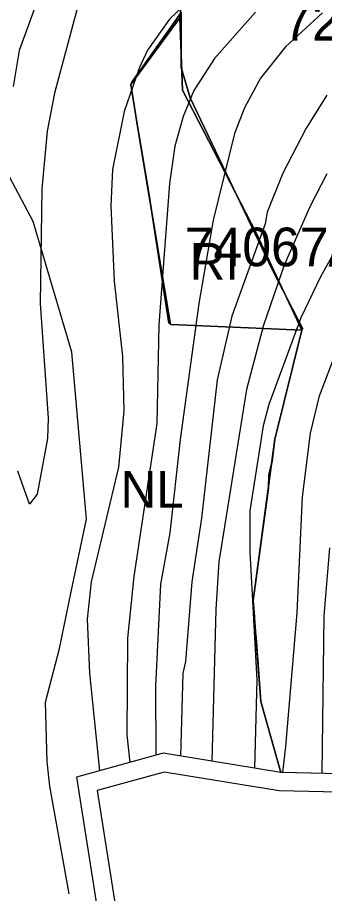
# Model space of a CAD drawing. Extents: x -758499 to -754160, y -1175205 to -1172032.
# Drawn here: x -755791.5 to -755708.2, y -1175015.1 to -1174777.2 of the extents above; entities that cross this region are included whole.
import ezdxf

# ---------------------------------------------------------------- set-up
doc = ezdxf.new("R2010")
doc.units = 0
for name, color, linetype in [('A041_BPEJ_p', 7, 'Continuous'), ('A053_ZvlPovoden_p', 7, 'Continuous'), ('HRANICE zastavěného území', 7, 'Continuous'), ('HRANICE zastavěného území - podbarvení', 7, 'Continuous'), ('HRANICE změn v krajině', 7, 'Continuous'), ('HRANICE řešeného území', 7, 'Continuous'), ('indexy RZV_TYP_1', 7, 'Continuous'), ('NÁVRH NSf smíšené nezast-území-farmový chov', 7, 'Continuous'), ('PLOCHY NL lesní', 7, 'Continuous'), ('PLOCHY RI rekreace-stavby pro rodinnou rekreaci', 7, 'Continuous'), ('PLOCHY VV vodní a vodohospodářské', 7, 'Continuous'), ('vrstevnice', 7, 'Continuous'), ('ÚSES LBC jako součást RBK', 7, 'Continuous')]:
    doc.layers.add(name, color=color, linetype=linetype)

msp = doc.modelspace()

# ---------------------------------------------------------------- linework, layer by layer
at = {"layer": 'A041_BPEJ_p'}
for p, q in [((-755760.53, -1174794.74), (-755747.33, -1174776.11)), ((-755747.33, -1174776.11), (-755760.53, -1174794.74)), ((-755747.07, -1174775.74), (-755747.07, -1174790.78)), ((-755747.07, -1174790.78), (-755747.07, -1174775.74)), ((-755747.07, -1174790.78), (-755744.69, -1174798.96)), ((-755744.69, -1174798.96), (-755747.07, -1174790.78)), ((-755760.79, -1174795.34), (-755760.5, -1174794.94)), ((-755760.5, -1174794.94), (-755760.79, -1174795.34)), ((-755759.1, -1174805.59), (-755760.79, -1174795.34)), ((-755760.79, -1174795.34), (-755759.1, -1174805.59)), ((-755760.5, -1174794.94), (-755760.53, -1174794.74)), ((-755760.53, -1174794.74), (-755760.5, -1174794.94)), ((-755744.69, -1174798.96), (-755722.26, -1174845.94)), ((-755722.26, -1174845.94), (-755744.69, -1174798.96)), ((-755755.82, -1174825.44), (-755759.1, -1174805.59)), ((-755759.1, -1174805.59), (-755755.82, -1174825.44)), ((-755750.5, -1174860.2), (-755755.82, -1174825.44)), ((-755755.82, -1174825.44), (-755750.5, -1174860.2)), ((-755722.26, -1174845.94), (-755714.07, -1174861.78)), ((-755714.07, -1174861.78), (-755722.26, -1174845.94)), ((-755750.08, -1174860.21), (-755750.5, -1174860.2)), ((-755750.5, -1174860.2), (-755750.08, -1174860.21)), ((-755750.03, -1174860.54), (-755750.08, -1174860.21)), ((-755750.08, -1174860.21), (-755750.03, -1174860.54)), ((-755747.74, -1174860.64), (-755750.03, -1174860.54)), ((-755750.03, -1174860.54), (-755747.74, -1174860.64)), ((-755739.27, -1174861.01), (-755747.74, -1174860.64)), ((-755747.74, -1174860.64), (-755739.27, -1174861.01)), ((-755714.34, -1174862.12), (-755739.27, -1174861.01)), ((-755739.27, -1174861.01), (-755714.34, -1174862.12)), ((-755714.34, -1174862.12), (-755721.65, -1174891.74)), ((-755721.65, -1174891.74), (-755714.34, -1174862.12)), ((-755714.07, -1174861.78), (-755714.51, -1174861.76)), ((-755714.51, -1174861.76), (-755714.34, -1174862.12)), ((-755714.34, -1174862.12), (-755714.51, -1174861.76)), ((-755714.51, -1174861.76), (-755714.07, -1174861.78)), ((-755721.65, -1174891.74), (-755722.46, -1174897.71)), ((-755722.46, -1174897.71), (-755721.65, -1174891.74)), ((-755722.46, -1174897.71), (-755723.31, -1174901.37)), ((-755723.31, -1174901.37), (-755722.46, -1174897.71)), ((-755723.31, -1174901.37), (-755723.42, -1174904.88)), ((-755723.42, -1174904.88), (-755723.31, -1174901.37)), ((-755723.42, -1174904.88), (-755727.56, -1174935.54)), ((-755727.56, -1174935.54), (-755723.42, -1174904.88)), ((-755727.56, -1174935.54), (-755727.23, -1174939.91)), ((-755727.23, -1174939.91), (-755727.56, -1174935.54)), ((-755727.23, -1174939.91), (-755727.42, -1174941.24)), ((-755727.42, -1174941.24), (-755727.23, -1174939.91)), ((-755727.42, -1174941.24), (-755726.79, -1174945.58)), ((-755726.79, -1174945.58), (-755727.42, -1174941.24)), ((-755726.79, -1174945.58), (-755725.46, -1174962.98)), ((-755725.46, -1174962.98), (-755726.79, -1174945.58)), ((-755725.46, -1174962.98), (-755720.04, -1174982.26)), ((-755720.04, -1174982.26), (-755725.46, -1174962.98)), ((-755719.7, -1174982.27), (-755720.04, -1174982.26))]:
    msp.add_line(p, q, dxfattribs=at)
for points in [[(-755720.04, -1174982.26), (-755752.01, -1174977.03), (-755775.55, -1174983.52), (-755770.16, -1175017.43), (-755779.2, -1175029.29), (-755772.94, -1175041.86), (-755781.67, -1175081.81), (-755802.88, -1175094.65), (-755817.82, -1175108.9), (-755824.98, -1175115.87)], [(-755688.72, -1174982.97), (-755719.7, -1174982.27)]]:
    msp.add_lwpolyline(points, dxfattribs=at)
at = {"layer": 'A053_ZvlPovoden_p'}
for p, q in [((-755784.59, -1174768.26), (-755791.1, -1174786.15)), ((-755791.1, -1174786.15), (-755792.73, -1174795.91))]:
    msp.add_line(p, q, dxfattribs=at)
at = {"layer": 'HRANICE zastavěného území'}
msp.add_lwpolyline([(-755760.79, -1174795.34), (-755747.45, -1174777.3), (-755746.75, -1174796.89), (-755726.65, -1174835.86), (-755714.34, -1174862.12), (-755739.27, -1174861.01), (-755750.03, -1174860.54), (-755753.52, -1174839.38), (-755759.1, -1174805.59)], close=True, dxfattribs=at)
at = {"layer": 'HRANICE zastavěného území - podbarvení'}
msp.add_lwpolyline([(-755760.79, -1174795.34), (-755747.45, -1174777.3), (-755746.75, -1174796.89), (-755726.65, -1174835.86), (-755714.34, -1174862.12), (-755739.27, -1174861.01), (-755750.03, -1174860.54), (-755753.52, -1174839.38), (-755759.1, -1174805.59)], close=True, dxfattribs=at)
at = {"layer": 'HRANICE změn v krajině'}
msp.add_lwpolyline([(-755740.84, -1174711.53), (-755710.03, -1174716.41), (-755668.85, -1174749.44), (-755620.73, -1174748.55), (-755620.18, -1174748.54), (-755619.89, -1174750.42), (-755617.64, -1174794.08), (-755613.8, -1174818.69), (-755609.69, -1174845.01), (-755599.17, -1174869.89), (-755578.39, -1174925.38), (-755558.79, -1174976.64), (-755555.22, -1174985.98), (-755720.04, -1174982.26), (-755725.46, -1174962.98), (-755727.56, -1174935.54), (-755721.65, -1174891.74), (-755714.34, -1174862.12), (-755726.65, -1174835.86), (-755746.75, -1174796.89), (-755747.45, -1174777.3), (-755743.31, -1174736.07), (-755747.01, -1174735.33)], close=True, dxfattribs=at)
at = {"layer": 'HRANICE řešeného území'}
for points in [[(-755631.63, -1174647.33), (-755630.09, -1174668.69), (-755635.72, -1174669.14), (-755622.6, -1174724.27), (-755619.89, -1174750.42), (-755617.64, -1174794.08), (-755613.8, -1174818.69), (-755609.69, -1174845.01), (-755599.17, -1174869.89), (-755578.39, -1174925.38), (-755558.79, -1174976.64), (-755555.22, -1174985.98), (-755720.04, -1174982.26), (-755752.01, -1174977.03), (-755775.55, -1174983.52), (-755770.16, -1175017.43), (-755779.2, -1175029.29), (-755772.94, -1175041.86), (-755781.67, -1175081.81), (-755802.88, -1175094.65)], [(-755626.31, -1174651.55), (-755624.75, -1174673.28), (-755629.5, -1174673.66), (-755617.66, -1174723.43), (-755614.9, -1174750.03), (-755612.66, -1174793.56), (-755608.86, -1174817.92), (-755604.84, -1174843.63), (-755594.52, -1174868.04), (-755573.71, -1174923.61), (-755554.12, -1174974.85), (-755547.89, -1174991.15), (-755720.5, -1174987.25), (-755751.74, -1174982.14), (-755769.91, -1174987.15), (-755764.89, -1175018.76), (-755773.34, -1175029.85), (-755767.68, -1175041.21), (-755777.24, -1175084.98), (-755799.82, -1175098.64)]]:
    msp.add_lwpolyline(points, dxfattribs=at)
at = {"layer": 'NÁVRH NSf smíšené nezast-území-farmový chov'}
msp.add_lwpolyline([(-755740.84, -1174711.53), (-755710.03, -1174716.41), (-755668.85, -1174749.44), (-755620.73, -1174748.55), (-755620.18, -1174748.54), (-755619.89, -1174750.42), (-755617.64, -1174794.08), (-755613.8, -1174818.69), (-755609.69, -1174845.01), (-755599.17, -1174869.89), (-755578.39, -1174925.38), (-755558.79, -1174976.64), (-755555.22, -1174985.98), (-755720.04, -1174982.26), (-755725.46, -1174962.98), (-755727.56, -1174935.54), (-755721.65, -1174891.74), (-755714.34, -1174862.12), (-755726.65, -1174835.86), (-755746.75, -1174796.89), (-755747.45, -1174777.3), (-755743.31, -1174736.07), (-755747.01, -1174735.33)], close=True, dxfattribs=at)
at = {"layer": 'PLOCHY NL lesní'}
for points in [[(-755622.6, -1174724.27), (-755635.47, -1174712.44), (-755646.92, -1174713.28), (-755652.55, -1174708.24), (-755676.27, -1174693.62), (-755711.78, -1174684.5), (-755741.67, -1174670.51), (-755735.38, -1174697.92), (-755740.84, -1174711.53), (-755710.03, -1174716.41), (-755740.84, -1174711.53), (-755747.01, -1174735.33), (-755743.31, -1174736.07), (-755747.45, -1174777.3), (-755760.79, -1174795.34), (-755759.1, -1174805.59)], [(-755759.1, -1174805.59), (-755753.52, -1174839.38), (-755750.03, -1174860.54), (-755747.74, -1174860.64), (-755739.27, -1174861.01), (-755714.34, -1174862.12), (-755721.65, -1174891.74), (-755727.56, -1174935.54), (-755725.46, -1174962.98), (-755720.04, -1174982.26)], [(-755720.04, -1174982.26), (-755752.01, -1174977.03), (-755775.55, -1174983.52), (-755770.16, -1175017.43), (-755779.2, -1175029.29), (-755772.94, -1175041.86), (-755781.67, -1175081.81), (-755802.88, -1175094.65), (-755817.82, -1175108.9), (-755825.33, -1175116.21)]]:
    msp.add_lwpolyline(points, dxfattribs=at)
at = {"layer": 'PLOCHY RI rekreace-stavby pro rodinnou rekreaci'}
msp.add_lwpolyline([(-755760.79, -1174795.34), (-755747.45, -1174777.3), (-755746.75, -1174796.89), (-755726.65, -1174835.86), (-755714.34, -1174862.12), (-755739.27, -1174861.01), (-755750.03, -1174860.54), (-755753.52, -1174839.38), (-755759.1, -1174805.59)], close=True, dxfattribs=at)
at = {"layer": 'PLOCHY VV vodní a vodohospodářské'}
for p, q in [((-755787.24, -1174832.54), (-755801.53, -1174805.87)), ((-755776.81, -1174868.05), (-755787.24, -1174832.54)), ((-755772.83, -1174913.47), (-755776.81, -1174868.05)), ((-755776.96, -1174933.14), (-755772.83, -1174913.47)), ((-755780.17, -1174948.56), (-755776.96, -1174933.14)), ((-755783.95, -1174963.14), (-755780.17, -1174948.56)), ((-755783.43, -1174979.33), (-755783.95, -1174963.14)), ((-755782.79, -1174985.99), (-755783.43, -1174979.33)), ((-755777.48, -1175015.23), (-755782.79, -1174985.99))]:
    msp.add_line(p, q, dxfattribs=at)
at = {"layer": 'vrstevnice'}
for p, q in [((-755773.09, -1174766.52), (-755781.46, -1174797.69)), ((-755742.5, -1174770.13), (-755750.29, -1174777.63)), ((-755726.91, -1174775.76), (-755738.02, -1174788.31)), ((-755726.91, -1174775.76), (-755738.02, -1174788.31)), ((-755708.72, -1174775.9), (-755718.83, -1174785.14)), ((-755708.72, -1174775.9), (-755718.83, -1174785.14)), ((-755750.29, -1174777.63), (-755756.21, -1174786)), ((-755756.21, -1174786), (-755758.52, -1174790.91)), ((-755718.83, -1174785.14), (-755725.61, -1174793.65)), ((-755718.83, -1174785.14), (-755725.61, -1174793.65)), ((-755738.02, -1174788.31), (-755743.65, -1174796.97)), ((-755738.02, -1174788.31), (-755743.65, -1174796.97)), ((-755758.52, -1174790.91), (-755762.56, -1174802.74)), ((-755725.61, -1174793.65), (-755729.94, -1174801.73)), ((-755725.61, -1174793.65), (-755729.94, -1174801.73)), ((-755781.46, -1174797.69), (-755783.48, -1174808.08)), ((-755743.65, -1174796.97), (-755746.54, -1174804.04)), ((-755743.65, -1174796.97), (-755746.54, -1174804.04)), ((-755707.57, -1174798.27), (-755713.2, -1174807.22)), ((-755707.57, -1174798.27), (-755713.2, -1174807.22)), ((-755762.56, -1174802.74), (-755765.73, -1174818.47)), ((-755729.94, -1174801.73), (-755732.68, -1174808.66)), ((-755729.94, -1174801.73), (-755732.68, -1174808.66)), ((-755746.54, -1174804.04), (-755748.85, -1174812.12)), ((-755746.54, -1174804.04), (-755748.85, -1174812.12)), ((-755713.2, -1174807.22), (-755719.55, -1174819.48)), ((-755713.2, -1174807.22), (-755719.55, -1174819.48)), ((-755783.48, -1174808.08), (-755784.93, -1174823.67)), ((-755732.68, -1174808.66), (-755738.46, -1174832.19)), ((-755732.68, -1174808.66), (-755738.46, -1174832.19)), ((-755748.85, -1174812.12), (-755750.29, -1174822.23)), ((-755748.85, -1174812.12), (-755750.29, -1174822.23)), ((-755765.73, -1174818.47), (-755766.17, -1174828.29)), ((-755719.55, -1174819.48), (-755723.73, -1174830.02)), ((-755719.55, -1174819.48), (-755723.73, -1174830.02)), ((-755707.57, -1174819.63), (-755712.19, -1174828.58)), ((-755707.57, -1174819.63), (-755712.19, -1174828.58)), ((-755750.29, -1174822.23), (-755753.18, -1174860.62)), ((-755750.29, -1174822.23), (-755753.18, -1174860.62)), ((-755784.93, -1174823.67), (-755785.36, -1174854.84)), ((-755766.17, -1174828.29), (-755765.3, -1174848.78)), ((-755712.19, -1174828.58), (-755719.12, -1174844.45)), ((-755712.19, -1174828.58), (-755719.12, -1174844.45)), ((-755723.73, -1174830.02), (-755724.31, -1174833.2)), ((-755723.73, -1174830.02), (-755724.31, -1174833.2)), ((-755738.46, -1174832.19), (-755742.35, -1174854.84)), ((-755738.46, -1174832.19), (-755742.35, -1174854.84)), ((-755724.31, -1174833.2), (-755733.4, -1174858.31)), ((-755724.31, -1174833.2), (-755733.4, -1174858.31)), ((-755700.79, -1174832.19), (-755709.3, -1174847.63)), ((-755719.12, -1174844.45), (-755724.74, -1174860.76)), ((-755719.12, -1174844.45), (-755724.74, -1174860.76)), ((-755709.3, -1174847.63), (-755714.64, -1174858.74)), ((-755765.3, -1174848.78), (-755762.99, -1174869.28)), ((-755785.36, -1174854.84), (-755783.2, -1174886.02)), ((-755742.35, -1174854.84), (-755747.4, -1174891.79)), ((-755742.35, -1174854.84), (-755747.4, -1174891.79)), ((-755733.4, -1174858.31), (-755737.3, -1174875.63)), ((-755733.4, -1174858.31), (-755737.3, -1174875.63)), ((-755714.64, -1174858.74), (-755723.3, -1174882.27)), ((-755753.18, -1174860.62), (-755753.75, -1174887.46)), ((-755753.18, -1174860.62), (-755753.75, -1174887.46)), ((-755724.74, -1174860.76), (-755729.36, -1174878.22)), ((-755724.74, -1174860.76), (-755729.36, -1174878.22)), ((-755762.99, -1174869.28), (-755762.7, -1174884)), ((-755709.59, -1174879.96), (-755704.97, -1174867.83)), ((-755709.59, -1174879.96), (-755704.97, -1174867.83)), ((-755737.3, -1174875.63), (-755741.63, -1174913.15)), ((-755737.3, -1174875.63), (-755741.63, -1174913.15)), ((-755729.36, -1174878.22), (-755736.87, -1174924.99)), ((-755729.36, -1174878.22), (-755736.87, -1174924.99)), ((-755712.04, -1174890.06), (-755709.59, -1174879.96)), ((-755712.04, -1174890.06), (-755709.59, -1174879.96)), ((-755762.7, -1174884), (-755764.14, -1174899.3)), ((-755723.3, -1174882.27), (-755724.89, -1174888.04)), ((-755783.2, -1174886.02), (-755783.34, -1174891.5)), ((-755753.75, -1174887.46), (-755759.96, -1174929.03)), ((-755753.75, -1174887.46), (-755759.96, -1174929.03)), ((-755724.89, -1174888.04), (-755728.5, -1174911.13)), ((-755714.21, -1174907.38), (-755712.04, -1174890.06)), ((-755714.21, -1174907.38), (-755712.04, -1174890.06)), ((-755783.34, -1174891.5), (-755786.23, -1174906.66)), ((-755747.4, -1174891.79), (-755750.15, -1174917.19)), ((-755747.4, -1174891.79), (-755750.15, -1174917.19)), ((-755788.25, -1174909.4), (-755791.46, -1174900.4)), ((-755764.14, -1174899.3), (-755771.51, -1174930.47)), ((-755786.23, -1174906.66), (-755788.25, -1174909.4)), ((-755715.65, -1174938.84), (-755714.21, -1174907.38)), ((-755715.65, -1174938.84), (-755714.21, -1174907.38)), ((-755728.5, -1174911.13), (-755728.5, -1174922.39)), ((-755741.63, -1174913.15), (-755744.23, -1174930.47)), ((-755741.63, -1174913.15), (-755744.23, -1174930.47)), ((-755750.15, -1174917.19), (-755752.74, -1174931.05)), ((-755750.15, -1174917.19), (-755752.74, -1174931.05)), ((-755706.85, -1174921.23), (-755708.44, -1174939.71)), ((-755706.85, -1174921.23), (-755708.44, -1174939.71)), ((-755728.5, -1174922.39), (-755726.62, -1174957.03)), ((-755736.87, -1174924.99), (-755737.73, -1174937.97)), ((-755736.87, -1174924.99), (-755737.73, -1174937.97)), ((-755759.96, -1174929.03), (-755761.69, -1174945.77)), ((-755759.96, -1174929.03), (-755761.69, -1174945.77)), ((-755771.51, -1174930.47), (-755772.66, -1174940.57)), ((-755752.74, -1174931.05), (-755754.04, -1174958.76)), ((-755752.74, -1174931.05), (-755754.04, -1174958.76)), ((-755744.23, -1174930.47), (-755745.96, -1174952.12)), ((-755744.23, -1174930.47), (-755745.96, -1174952.12)), ((-755737.73, -1174937.97), (-755738.82, -1174979.19)), ((-755737.73, -1174937.97), (-755738.82, -1174979.19)), ((-755718.68, -1174975.21), (-755715.65, -1174938.84)), ((-755718.68, -1174975.21), (-755715.65, -1174938.84)), ((-755772.66, -1174940.57), (-755771.94, -1174955.29)), ((-755708.44, -1174939.71), (-755708.95, -1174982.51)), ((-755708.44, -1174939.71), (-755708.95, -1174982.51)), ((-755761.69, -1174945.77), (-755761.84, -1174972.03)), ((-755761.69, -1174945.77), (-755761.84, -1174972.03)), ((-755745.96, -1174952.12), (-755746.68, -1174955.29)), ((-755745.96, -1174952.12), (-755746.68, -1174955.29)), ((-755771.94, -1174955.29), (-755769.25, -1174981.78)), ((-755746.68, -1174955.29), (-755747.25, -1174977.81)), ((-755746.68, -1174955.29), (-755747.25, -1174977.81)), ((-755726.62, -1174957.03), (-755727.23, -1174981.08)), ((-755754.04, -1174958.76), (-755753.96, -1174977.57)), ((-755754.04, -1174958.76), (-755753.96, -1174977.57)), ((-755761.84, -1174972.03), (-755761.06, -1174979.52)), ((-755761.84, -1174972.03), (-755761.06, -1174979.52)), ((-755719.56, -1174982.27), (-755718.68, -1174975.21)), ((-755719.56, -1174982.27), (-755718.68, -1174975.21))]:
    msp.add_line(p, q, dxfattribs=at)
at = {"layer": 'ÚSES LBC jako součást RBK'}
for p, q in [((-755747.45, -1174777.3), (-755743.31, -1174736.07)), ((-755760.79, -1174795.34), (-755747.45, -1174777.3)), ((-755759.1, -1174805.59), (-755760.79, -1174795.34)), ((-755753.52, -1174839.38), (-755759.1, -1174805.59)), ((-755721.65, -1174891.75), (-755714.34, -1174862.12)), ((-755727.56, -1174935.54), (-755721.65, -1174891.75)), ((-755725.46, -1174962.98), (-755727.56, -1174935.54)), ((-755720.04, -1174982.26), (-755725.46, -1174962.98))]:
    msp.add_line(p, q, dxfattribs=at)
msp.add_lwpolyline([(-755714.34, -1174862.12), (-755739.27, -1174861.01), (-755747.74, -1174860.64), (-755750.03, -1174860.54), (-755753.52, -1174839.38)], dxfattribs=at)

# ---------------------------------------------------------------- texts
at = {"layer": 'A041_BPEJ_p'}
for s, p in [('72941/4', (-755719.42, -1174783.44)), ('74067/5', (-755746.15, -1174844.74))]:
    msp.add_text(s, height=10.5, dxfattribs=at).set_placement(p)
at = {"layer": 'indexy RZV_TYP_1'}
for s, p in [('RI', (-755744.79, -1174848.41)), ('NL', (-755763.54, -1174910.31))]:
    msp.add_text(s, height=10, dxfattribs=at).set_placement(p)

doc.saveas('drawing.dxf')
